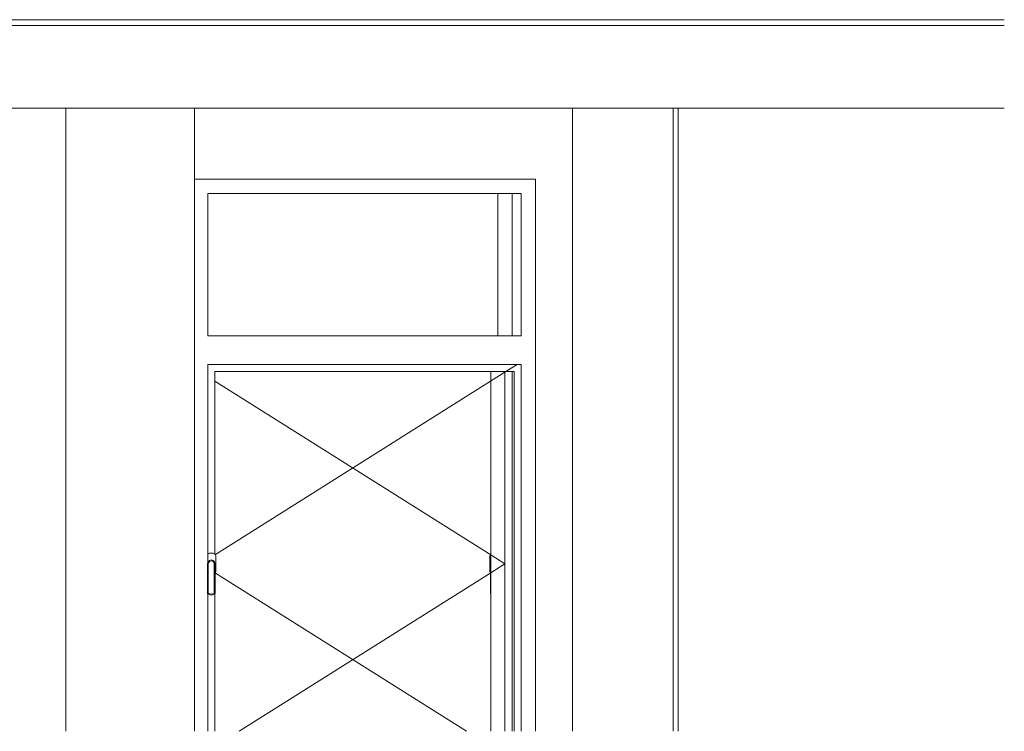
# Model space of a CAD drawing. Header units: millimetres. Extents: x -30280 to 309309, y -17460 to 4378.
# Tile 587 of 656: x 161108 to 164562, y -17460 to -14962. Entities that reach past the tile are written whole.
import ezdxf

# ---------------------------------------------------------------- set-up
doc = ezdxf.new("R2010")
doc.units = ezdxf.units.MM
doc.header["$MEASUREMENT"] = 0
doc.linetypes.add('Wipeout_Contour', pattern=[1000, 0, -1000])
doc.layers.add('P1_PLANTA PRIMERA_4_09_EI_Mobiliari general', color=7, linetype='Continuous')
doc.layers.add('P1_PLANTA PRIMERA_4_12_FAÇ_Façana', color=7, linetype='Continuous')
for name, color, linetype, lineweight in [('P1_PLANTA PRIMERA_4_09_EI_Mobiliari general_Pluma_Nº__88', 7, 'Continuous', 5), ('P1_PLANTA PRIMERA_4_10_ESTR_Fotjats_Pluma_Nº__1', 7, 'Continuous', 5), ('P1_PLANTA PRIMERA_4_12_FAÇ_Façana_Pluma_Nº__47', 7, 'Continuous', 20)]:
    doc.layers.add(name, color=color, linetype=linetype, lineweight=lineweight)
doc.layers.add('P1_PLANTA PRIMERA_4_12_FAÇ_Façana_Pluma_Nº__3', color=7, linetype='Continuous', lineweight=5, true_color=0xa4a4a4)

msp = doc.modelspace()

# ---------------------------------------------------------------- linework, layer by layer
at = {"layer": 'P1_PLANTA PRIMERA_4_10_ESTR_Fotjats_Pluma_Nº__1', "color": 7, "linetype": 'Continuous', "lineweight": 5}
for p, q in [((164562, -14962.1), (140173.7, -14962.1)), ((164562, -14982.1), (140173.7, -14982.1))]:
    msp.add_line(p, q, dxfattribs=at)

# ---------------------------------------------------------------- wipeouts: each hides what was drawn before it
at = {"color": 254, "linetype": 'Wipeout_Contour', "lineweight": 0, "ltscale": 980150.535232}
msp.add_wipeout([(163047.6, -15272.1), (161720.8, -15272.1), (161720.8, -15522.1), (162917.6, -15522.1), (162917.6, -17460), (163047.6, -17460)], dxfattribs=at).dxf.layer = 'P1_PLANTA PRIMERA_4_12_FAÇ_Façana'
at = {"color": 254, "linetype": 'Wipeout_Contour', "lineweight": 0, "ltscale": 659233.4226}
msp.add_wipeout([(163418.3, -17460), (164562, -17460), (164562, -15272.1), (163418.3, -15272.1)], dxfattribs=at).dxf.layer = 'P1_PLANTA PRIMERA_4_12_FAÇ_Façana'

# ---------------------------------------------------------------- next in the draw order: wipeouts: each hides what was drawn before it
at = {"color": 254, "linetype": 'Wipeout_Contour', "lineweight": 0, "ltscale": 649304.54735}
msp.add_wipeout([(161720.8, -15272.1), (161269.8, -15272.1), (161269.8, -17460), (161720.8, -17460)], dxfattribs=at).dxf.layer = 'P1_PLANTA PRIMERA_4_09_EI_Mobiliari general'
at = {"color": 254, "linetype": 'Wipeout_Contour', "lineweight": 0, "ltscale": 656185.095668}
msp.add_wipeout([(163400.8, -15272.1), (163047.6, -15272.1), (163047.6, -17460), (163400.8, -17460)], dxfattribs=at).dxf.layer = 'P1_PLANTA PRIMERA_4_09_EI_Mobiliari general'
at = {"color": 254, "linetype": 'Wipeout_Contour', "lineweight": 0, "ltscale": 982250.096155}
msp.add_wipeout([(162917.6, -15572.1), (162867.6, -15572.1), (162867.6, -16072.1), (162867.6, -16172.1), (162867.6, -17460), (162917.6, -17460)], dxfattribs=at).dxf.layer = 'P1_PLANTA PRIMERA_4_12_FAÇ_Façana'

# ---------------------------------------------------------------- next in the draw order: linework, layer by layer
at = {"layer": 'P1_PLANTA PRIMERA_4_09_EI_Mobiliari general_Pluma_Nº__88', "color": 7, "linetype": 'Continuous', "lineweight": 5}
msp.add_line((163047.6, -17460), (163047.6, -15272.1), dxfattribs=at)

# ---------------------------------------------------------------- next in the draw order: wipeouts: each hides what was drawn before it
at = {"color": 254, "linetype": 'Wipeout_Contour', "lineweight": 0, "ltscale": 656922.663669}
msp.add_wipeout([(163400.8, -17460), (163418.3, -17460), (163418.3, -15272.1), (163400.8, -15272.1)], dxfattribs=at).dxf.layer = 'P1_PLANTA PRIMERA_4_09_EI_Mobiliari general'
at = {"color": 254, "linetype": 'Wipeout_Contour', "lineweight": 0, "ltscale": 644244.48886}
msp.add_wipeout([(159177.6, -15272.1), (159177.6, -17460), (161269.8, -17460), (161269.8, -15272.1)], dxfattribs=at).dxf.layer = 'P1_PLANTA PRIMERA_4_12_FAÇ_Façana'
at = {"color": 254, "linetype": 'Wipeout_Contour', "lineweight": 0, "ltscale": 1626086.950597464}
msp.add_wipeout([(161720.8, -15572.1), (161720.8, -17460), (161767.6, -17460), (161767.6, -16977.6), (161766.6, -16976.1), (161766.6, -16872.1), (161767.6, -16868.3), (161767.6, -16172.1), (161767.6, -16072.1), (161767.6, -15572.1)], dxfattribs=at).dxf.layer = 'P1_PLANTA PRIMERA_4_12_FAÇ_Façana'
at = {"color": 254, "linetype": 'Wipeout_Contour', "lineweight": 0, "ltscale": 654893.988482}
msp.add_wipeout([(162867.6, -16197.1), (162842.6, -16197.1), (162842.6, -17460), (162867.6, -17460)], dxfattribs=at).dxf.layer = 'P1_PLANTA PRIMERA_4_12_FAÇ_Façana'

# ---------------------------------------------------------------- next in the draw order: linework, layer by layer
at = {"layer": 'P1_PLANTA PRIMERA_4_09_EI_Mobiliari general_Pluma_Nº__88', "color": 7, "linetype": 'Continuous', "lineweight": 5}
msp.add_line((163400.8, -17460), (163400.8, -15272.1), dxfattribs=at)
at = {"layer": 'P1_PLANTA PRIMERA_4_10_ESTR_Fotjats_Pluma_Nº__1', "color": 7, "linetype": 'Continuous', "lineweight": 5}
msp.add_line((164562, -15272.1), (140173.7, -15272.1), dxfattribs=at)
at = {"layer": 'P1_PLANTA PRIMERA_4_12_FAÇ_Façana_Pluma_Nº__47', "color": 7, "linetype": 'Continuous', "lineweight": 20}
for p, q in [((161269.8, -17460), (161269.8, -15272.1)), ((163418.3, -15272.1), (163418.3, -17460))]:
    msp.add_line(p, q, dxfattribs=at)

# ---------------------------------------------------------------- next in the draw order: wipeouts: each hides what was drawn before it
at = {"color": 254, "linetype": 'Wipeout_Contour', "lineweight": 0, "ltscale": 978374.220618}
msp.add_wipeout([(162917.6, -15522.1), (161720.8, -15522.1), (161720.8, -15572.1), (161767.6, -15572.1), (162867.6, -15572.1), (162917.6, -15572.1)], dxfattribs=at).dxf.layer = 'P1_PLANTA PRIMERA_4_12_FAÇ_Façana'
at = {"color": 254, "linetype": 'Wipeout_Contour', "lineweight": 0, "ltscale": 652465.302464}
msp.add_wipeout([(161767.6, -16072.1), (161767.6, -16172.1), (162867.6, -16172.1), (162867.6, -16072.1)], dxfattribs=at).dxf.layer = 'P1_PLANTA PRIMERA_4_12_FAÇ_Façana'
at = {"color": 254, "linetype": 'Wipeout_Contour', "lineweight": 0, "ltscale": 2765218.875358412}
msp.add_wipeout([(161767.6, -16837.9), (161767.6, -16868.3), (161768.4, -16865.3), (161773.4, -16860.4), (161780.1, -16858.6), (161786.9, -16860.4), (161791.8, -16865.3), (161793.6, -16872.1), (161793.6, -16905.2), (161794.8, -16904.1), (161796.1, -16899.1), (161796.1, -16845.1), (161794.8, -16840.1), (161791.1, -16836.4), (161786.1, -16835.1), (161774.1, -16835.1), (161769.1, -16836.4)], dxfattribs=at).dxf.layer = 'P1_PLANTA PRIMERA_4_12_FAÇ_Façana'
at = {"color": 254, "linetype": 'Wipeout_Contour', "lineweight": 0, "ltscale": 650653.506667}
msp.add_wipeout([(161768.6, -16979.1), (161780.1, -16982.1), (161780.1, -16979), (161770.5, -16976.4)], dxfattribs=at).dxf.layer = 'P1_PLANTA PRIMERA_4_12_FAÇ_Façana'

# ---------------------------------------------------------------- next in the draw order: linework, layer by layer
at = {"layer": 'P1_PLANTA PRIMERA_4_09_EI_Mobiliari general_Pluma_Nº__88', "color": 7, "linetype": 'Continuous', "lineweight": 5}
msp.add_line((161720.8, -17460), (161720.8, -15522.1), dxfattribs=at)
at = {"layer": 'P1_PLANTA PRIMERA_4_12_FAÇ_Façana_Pluma_Nº__47', "color": 7, "linetype": 'Continuous', "lineweight": 20}
for p, q in [((161720.8, -15272.1), (161720.8, -15522.1)), ((161720.8, -15522.1), (162917.6, -15522.1)), ((162917.6, -15522.1), (162917.6, -17460))]:
    msp.add_line(p, q, dxfattribs=at)

# ---------------------------------------------------------------- next in the draw order: wipeouts: each hides what was drawn before it
at = {"color": 254, "linetype": 'Wipeout_Contour', "lineweight": 0, "ltscale": 652348.517879}
msp.add_wipeout([(161767.6, -16072.1), (162867.6, -16072.1), (162867.6, -15572.1), (161767.6, -15572.1)], dxfattribs=at).dxf.layer = 'P1_PLANTA PRIMERA_4_12_FAÇ_Façana'
at = {"color": 254, "linetype": 'Wipeout_Contour', "lineweight": 0, "ltscale": 1301101.077656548}
msp.add_wipeout([(161767.6, -16197.1), (161767.6, -16837.9), (161769.1, -16836.4), (161774.1, -16835.1), (161786.1, -16835.1), (161791.1, -16836.4), (161792.6, -16837.9), (161792.6, -16197.1)], dxfattribs=at).dxf.layer = 'P1_PLANTA PRIMERA_4_12_FAÇ_Façana'
at = {"color": 254, "linetype": 'Wipeout_Contour', "lineweight": 0, "ltscale": 650695.872856}
msp.add_wipeout([(161780.1, -16982.1), (161791.6, -16979.1), (161789.8, -16976.4), (161780.1, -16979)], dxfattribs=at).dxf.layer = 'P1_PLANTA PRIMERA_4_12_FAÇ_Façana'

# ---------------------------------------------------------------- next in the draw order: linework, layer by layer
at = {"layer": 'P1_PLANTA PRIMERA_4_12_FAÇ_Façana_Pluma_Nº__3', "color": 253, "linetype": 'Continuous', "lineweight": 5, "true_color": 0xa4a4a4}
for p, q in [((161767.6, -16072.1), (161767.6, -15572.1)), ((161767.6, -15572.1), (162867.6, -15572.1)), ((162785.3, -16072.1), (162785.3, -15572.1)), ((162867.6, -15572.1), (162867.6, -16072.1)), ((162867.6, -16072.1), (161767.6, -16072.1)), ((161769.1, -16836.4), (161767.6, -16837.9)), ((161774.1, -16835.1), (161769.1, -16836.4))]:
    msp.add_line(p, q, dxfattribs=at)
at = {"layer": 'P1_PLANTA PRIMERA_4_12_FAÇ_Façana_Pluma_Nº__47', "color": 7, "linetype": 'Continuous', "lineweight": 20}
msp.add_line((162835.3, -15572.1), (162835.3, -16072.1), dxfattribs=at)

# ---------------------------------------------------------------- next in the draw order: wipeouts: each hides what was drawn before it
at = {"color": 254, "linetype": 'Wipeout_Contour', "lineweight": 0, "ltscale": 978737.624397}
msp.add_wipeout([(161767.6, -16172.1), (161767.6, -16197.1), (161792.6, -16197.1), (162842.6, -16197.1), (162867.6, -16197.1), (162867.6, -16172.1)], dxfattribs=at).dxf.layer = 'P1_PLANTA PRIMERA_4_12_FAÇ_Façana'
at = {"color": 254, "linetype": 'Wipeout_Contour', "lineweight": 0, "ltscale": 650628.445696}
msp.add_wipeout([(161766.6, -16976.1), (161768.6, -16979.1), (161770.5, -16976.4), (161769.6, -16975.1)], dxfattribs=at).dxf.layer = 'P1_PLANTA PRIMERA_4_12_FAÇ_Façana'
at = {"color": 254, "linetype": 'Wipeout_Contour', "lineweight": 0, "ltscale": 650718.813411}
msp.add_wipeout([(161791.6, -16979.1), (161793.6, -16976.1), (161790.6, -16975.1), (161789.8, -16976.4)], dxfattribs=at).dxf.layer = 'P1_PLANTA PRIMERA_4_12_FAÇ_Façana'

# ---------------------------------------------------------------- next in the draw order: linework, layer by layer
at = {"layer": 'P1_PLANTA PRIMERA_4_12_FAÇ_Façana_Pluma_Nº__3', "color": 253, "linetype": 'Continuous', "lineweight": 5, "true_color": 0xa4a4a4}
for p, q in [((161767.6, -16172.1), (162867.6, -16172.1)), ((162867.6, -16172.1), (162867.6, -17460))]:
    msp.add_line(p, q, dxfattribs=at)

# ---------------------------------------------------------------- next in the draw order: wipeouts: each hides what was drawn before it
at = {"color": 254, "linetype": 'Wipeout_Contour', "lineweight": 0, "ltscale": 650603.981722}
msp.add_wipeout([(161766.6, -16872.1), (161766.6, -16976.1), (161769.6, -16975.1), (161769.6, -16872.4)], dxfattribs=at).dxf.layer = 'P1_PLANTA PRIMERA_4_12_FAÇ_Façana'
at = {"color": 254, "linetype": 'Wipeout_Contour', "lineweight": 0, "ltscale": 650699.46071}
msp.add_wipeout([(161793.6, -16976.1), (161793.6, -16872.1), (161790.6, -16872.4), (161790.6, -16975.1)], dxfattribs=at).dxf.layer = 'P1_PLANTA PRIMERA_4_12_FAÇ_Façana'

# ---------------------------------------------------------------- next in the draw order: wipeouts: each hides what was drawn before it
at = {"color": 254, "linetype": 'Wipeout_Contour', "lineweight": 0, "ltscale": 650584.4326}
msp.add_wipeout([(161768.4, -16865.3), (161766.6, -16872.1), (161769.6, -16872.4), (161771.1, -16866.9)], dxfattribs=at).dxf.layer = 'P1_PLANTA PRIMERA_4_12_FAÇ_Façana'
at = {"color": 254, "linetype": 'Wipeout_Contour', "lineweight": 0, "ltscale": 650673.473711}
msp.add_wipeout([(161793.6, -16872.1), (161791.8, -16865.3), (161789.1, -16866.9), (161790.6, -16872.4)], dxfattribs=at).dxf.layer = 'P1_PLANTA PRIMERA_4_12_FAÇ_Façana'

# ---------------------------------------------------------------- next in the draw order: wipeouts: each hides what was drawn before it
at = {"color": 254, "linetype": 'Wipeout_Contour', "lineweight": 0, "ltscale": 650594.129512}
msp.add_wipeout([(161773.4, -16860.4), (161768.4, -16865.3), (161771.1, -16866.9), (161774.9, -16863)], dxfattribs=at).dxf.layer = 'P1_PLANTA PRIMERA_4_12_FAÇ_Façana'

# ---------------------------------------------------------------- next in the draw order: wipeouts: each hides what was drawn before it
at = {"color": 254, "linetype": 'Wipeout_Contour', "lineweight": 0, "ltscale": 650659.405995}
msp.add_wipeout([(161791.8, -16865.3), (161786.9, -16860.4), (161785.3, -16863), (161789.1, -16866.9)], dxfattribs=at).dxf.layer = 'P1_PLANTA PRIMERA_4_12_FAÇ_Façana'

# ---------------------------------------------------------------- next in the draw order: wipeouts: each hides what was drawn before it
at = {"color": 254, "linetype": 'Wipeout_Contour', "lineweight": 0, "ltscale": 650613.409066}
msp.add_wipeout([(161780.1, -16858.6), (161773.4, -16860.4), (161774.9, -16863), (161780.1, -16861.7)], dxfattribs=at).dxf.layer = 'P1_PLANTA PRIMERA_4_12_FAÇ_Façana'

# ---------------------------------------------------------------- next in the draw order: wipeouts: each hides what was drawn before it
at = {"color": 254, "linetype": 'Wipeout_Contour', "lineweight": 0, "ltscale": 650637.632149}
msp.add_wipeout([(161786.9, -16860.4), (161780.1, -16858.6), (161780.1, -16861.7), (161785.3, -16863)], dxfattribs=at).dxf.layer = 'P1_PLANTA PRIMERA_4_12_FAÇ_Façana'

# ---------------------------------------------------------------- next in the draw order: wipeouts: each hides what was drawn before it
at = {"color": 254, "linetype": 'Wipeout_Contour', "lineweight": 0, "ltscale": 1951940.675545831}
msp.add_wipeout([(161770.5, -16976.4), (161780.1, -16979), (161789.8, -16976.4), (161790.6, -16975.1), (161790.6, -16872.4), (161789.1, -16866.9), (161785.3, -16863), (161780.1, -16861.7), (161774.9, -16863), (161771.1, -16866.9), (161769.6, -16872.4), (161769.6, -16975.1)], dxfattribs=at).dxf.layer = 'P1_PLANTA PRIMERA_4_12_FAÇ_Façana'

# ---------------------------------------------------------------- next in the draw order: linework, layer by layer
at = {"layer": 'P1_PLANTA PRIMERA_4_12_FAÇ_Façana_Pluma_Nº__3', "color": 253, "linetype": 'Continuous', "lineweight": 5, "true_color": 0xa4a4a4}
for p, q in [((161767.6, -16868.3), (161767.6, -16172.1)), ((161766.6, -16872.1), (161768.4, -16865.3)), ((161768.4, -16865.3), (161773.4, -16860.4)), ((161769.6, -16872.4), (161771.1, -16866.9)), ((161771.1, -16866.9), (161774.9, -16863))]:
    msp.add_line(p, q, dxfattribs=at)

# ---------------------------------------------------------------- next in the draw order: wipeouts: each hides what was drawn before it
at = {"color": 254, "linetype": 'Wipeout_Contour', "lineweight": 0, "ltscale": 1138782.317952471}
msp.add_wipeout([(161767.6, -16977.6), (161767.6, -17460), (161792.6, -17460), (161792.6, -16977.6), (161791.6, -16979.1), (161780.1, -16982.1), (161768.6, -16979.1)], dxfattribs=at).dxf.layer = 'P1_PLANTA PRIMERA_4_12_FAÇ_Façana'

# ---------------------------------------------------------------- next in the draw order: linework, layer by layer
at = {"layer": 'P1_PLANTA PRIMERA_4_12_FAÇ_Façana_Pluma_Nº__3', "color": 253, "linetype": 'Continuous', "lineweight": 5, "true_color": 0xa4a4a4}
for p, q in [((161766.6, -16976.1), (161766.6, -16872.1)), ((161769.6, -16975.1), (161769.6, -16872.4)), ((161768.6, -16979.1), (161766.6, -16976.1)), ((161767.6, -17460), (161767.6, -16977.6)), ((161770.5, -16976.4), (161769.6, -16975.1))]:
    msp.add_line(p, q, dxfattribs=at)

# ---------------------------------------------------------------- next in the draw order: wipeouts: each hides what was drawn before it
at = {"color": 254, "linetype": 'Wipeout_Contour', "lineweight": 0, "ltscale": 1954154.166617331}
msp.add_wipeout([(161792.6, -16197.1), (161792.6, -16837.9), (161794.8, -16840.1), (161796.1, -16845.1), (161796.1, -16899.1), (161794.8, -16904.1), (161793.6, -16905.2), (161793.6, -16976.1), (161792.6, -16977.6), (161792.6, -17460), (162842.6, -17460), (162842.6, -16197.1)], dxfattribs=at).dxf.layer = 'P1_PLANTA PRIMERA_4_12_FAÇ_Façana'

# ---------------------------------------------------------------- next in the draw order: linework, layer by layer
at = {"layer": 'P1_PLANTA PRIMERA_4_12_FAÇ_Façana_Pluma_Nº__3', "color": 253, "linetype": 'Continuous', "lineweight": 5, "true_color": 0xa4a4a4}
for p, q in [((161792.6, -16837.9), (161792.6, -16197.1)), ((161792.6, -16197.1), (162842.6, -16197.1)), ((162813.3, -16197.1), (161794.2, -16839.5)), ((162760.3, -17460), (162760.3, -16197.1)), ((162810.3, -16197.1), (162810.3, -17460)), ((162853, -16172.1), (162813.3, -16197.1)), ((162842.6, -16197.1), (162842.6, -17460)), ((161792.6, -16230.5), (162760.3, -16840.5)), ((161786.1, -16835.1), (161774.1, -16835.1)), ((161791.1, -16836.4), (161786.1, -16835.1)), ((161794.8, -16840.1), (161791.1, -16836.4)), ((161796.1, -16845.1), (161794.8, -16840.1)), ((161796.1, -16899.1), (161796.1, -16845.1)), ((162756.8, -16845.1), (162758.1, -16840.1)), ((162756.8, -16899.1), (162756.8, -16845.1)), ((162758.1, -16840.1), (162760.3, -16837.9)), ((162760.3, -16840.5), (162810.3, -16872.1)), ((161773.4, -16860.4), (161780.1, -16858.6)), ((161774.9, -16863), (161780.1, -16861.7)), ((161780.1, -16858.6), (161786.9, -16860.4)), ((161780.1, -16861.7), (161785.3, -16863)), ((161785.3, -16863), (161789.1, -16866.9)), ((161786.9, -16860.4), (161791.8, -16865.3)), ((161789.1, -16866.9), (161790.6, -16872.4)), ((161790.6, -16872.4), (161790.6, -16975.1)), ((161791.8, -16865.3), (161793.6, -16872.1)), ((161793.6, -16872.1), (161793.6, -16976.1)), ((162760.3, -16903.6), (162810.3, -16872.1)), ((161793.6, -16905.2), (161794.8, -16904.1)), ((162675.2, -17460), (161794.2, -16904.6)), ((161794.8, -16904.1), (161796.1, -16899.1)), ((161877.7, -17460), (162760.3, -16903.6)), ((162758.1, -16904.1), (162756.8, -16899.1)), ((162760.3, -16906.2), (162758.1, -16904.1)), ((162759.3, -16976.1), (162759.3, -16905.2)), ((161780.1, -16982.1), (161768.6, -16979.1)), ((161780.1, -16979), (161770.5, -16976.4)), ((161789.8, -16976.4), (161780.1, -16979)), ((161791.6, -16979.1), (161780.1, -16982.1)), ((161790.6, -16975.1), (161789.8, -16976.4)), ((161793.6, -16976.1), (161791.6, -16979.1)), ((161792.6, -17460), (161792.6, -16977.6)), ((162760.3, -16977.6), (162759.3, -16976.1))]:
    msp.add_line(p, q, dxfattribs=at)
at = {"layer": 'P1_PLANTA PRIMERA_4_12_FAÇ_Façana_Pluma_Nº__47', "color": 7, "linetype": 'Continuous', "lineweight": 20}
msp.add_line((162835.3, -16197.1), (162835.3, -17460), dxfattribs=at)

doc.saveas('drawing.dxf')
